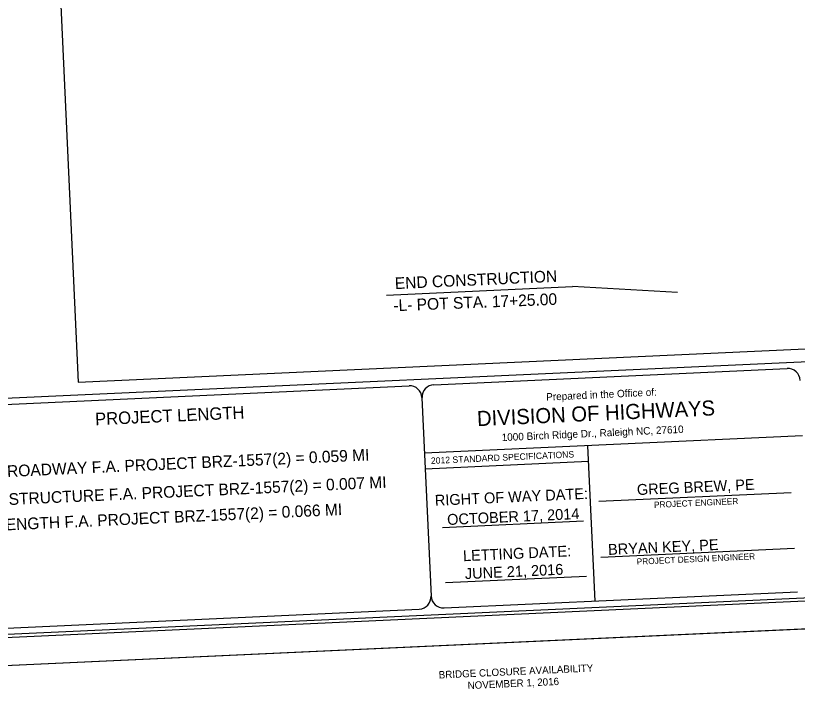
# Model space of a CAD drawing. Extents: x 1190067 to 1192950, y 891516 to 893460.
# Drawn here: x 1191189 to 1191693, y 892519 to 892960 of the extents above; entities that cross this region are included whole.
import ezdxf

# ---------------------------------------------------------------- set-up
doc = ezdxf.new("R2010")
doc.units = 0
for name, color, linetype in [('Prop DSN Text', 7, 'Continuous'), ('Scratch_Level_3', 7, 'Continuous'), ('Sheet Cutting Line CELL', 7, 'Continuous'), ('Sheet Data Field CELL', 7, 'Continuous'), ('Sheet Plot Border Inside CELL', 7, 'Continuous'), ('Sheet Plot Border Outside CELL', 7, 'Continuous'), ('Sheet Title CELL', 7, 'Continuous')]:
    doc.layers.add(name, color=color, linetype=linetype)

msp = doc.modelspace()

# ---------------------------------------------------------------- linework, layer by layer
at = {"layer": 'Prop DSN Text'}
for p in [(1191428.14, 892780.1), (1191615.64, 892781.74)]:
    msp.add_line(p, (1191548, 892785.58), dxfattribs=at)
at = {"layer": 'Scratch_Level_3'}
msp.add_lwpolyline([(1191229.35, 892723.98), (1191796.57, 892749.93), (1191776.92, 893179.4), (1191209.7, 893153.45)], close=True, dxfattribs=at)
at = {"layer": 'Sheet Cutting Line CELL'}
msp.add_line((1190689.54, 892518.96), (1192035.33, 892580.53), dxfattribs=at)
at = {"layer": 'Sheet Plot Border Inside CELL'}
msp.add_lwpolyline([(1190699.11, 892537.37), (1192030.91, 892598.3), (1191992.34, 893441.49), (1190660.53, 893380.56)], close=True, dxfattribs=at)
at = {"layer": 'Sheet Plot Border Outside CELL'}
msp.add_lwpolyline([(1191995.11, 893459.6), (1190649.32, 893398.03), (1190689.54, 892518.96), (1192035.33, 892580.53)], close=True, dxfattribs=at)
at = {"layer": 'Sheet Title CELL'}
for p, q in [((1190867.08, 892699.26), (1192001.9, 892751.18)), ((1191458.65, 892722.32), (1191686.41, 892732.74)), ((1191138.98, 892707.69), (1191442.67, 892721.58)), ((1191451.02, 892713.96), (1191456.87, 892586.1)), ((1191696.4, 892689.34), (1191452.66, 892678.2)), ((1191557.79, 892683.01), (1191562.37, 892582.92)), ((1191558.26, 892672.81), (1191453.12, 892668.01)), ((1191527.97, 892671.44), (1191527.97, 892671.44)), ((1191564.95, 892647.3), (1191688.94, 892652.96)), ((1191555.21, 892634.36), (1191464.3, 892630.2)), ((1191509.74, 892632.27), (1191509.74, 892632.27)), ((1191566.31, 892611.33), (1191691.18, 892617.04)), ((1191557.16, 892598.74), (1191466.25, 892594.58))]:
    msp.add_line(p, q, dxfattribs=at)
for points in [[(1190830.08, 892545.4), (1192012.84, 892599.51)], [(1191465.23, 892578.47), (1191692.99, 892588.88)], [(1191145.56, 892563.84), (1191449.25, 892577.73)]]:
    msp.add_lwpolyline(points, dxfattribs=at)
for centre, start, end in [((1191686.78, 892724.79), 2.6195, 92.6195), ((1191459.02, 892714.37), 92.6195, 182.6195), ((1191443.03, 892713.64), 2.6195, 92.6195), ((1191448.88, 892585.77), 272.6195, 2.6195), ((1191464.87, 892586.5), 182.6195, 272.6195)]:
    msp.add_arc(centre, 8, start, end, dxfattribs=at)

# ---------------------------------------------------------------- texts
at = {"layer": 'Prop DSN Text'}
for s, height, rotation, p in [('END CONSTRUCTION', 7.5, 2.5982, (1191433.66, 892783.93)), ('-L- POT STA. 17+25.00', 7.5, 2.2753, (1191432.69, 892769.67)), ('LENGTH ROADWAY F.A. PROJECT BRZ-1557(2) = 0.059 MI', 7.5, 2.6195, (1191140.28, 892660.87)), ('LENGTH STRUCTURE F.A. PROJECT BRZ-1557(2) = 0.007 MI', 7.5, 2.6195, (1191141.31, 892642.83)), ('TOTAL LENGTH F.A. PROJECT BRZ-1557(2) = 0.066 MI', 7.5, 2.6195, (1191142.2, 892626.59)), ('BRIDGE CLOSURE AVAILABILITY', 4.7239, 2.6195, (1191461.91, 892533.01)), ('NOVEMBER 1, 2016', 4.7239, 2.6195, (1191480.52, 892526.18))]:
    msp.add_text(s, height=height, rotation=rotation, dxfattribs=at).set_placement(p)
at = {"layer": 'Sheet Data Field CELL'}
for s, p in [('GREG BREW, PE               ', (1191589.72, 892651.23)), ('OCTOBER 17, 2014', (1191467.38, 892631.93)), ('       BRYAN KEY, PE        ', (1191552.93, 892611.81)), ('JUNE 21, 2016', (1191478.83, 892597.07))]:
    msp.add_text(s, height=7.0001, rotation=2.6195, dxfattribs=at).set_placement(p)
at = {"layer": 'Sheet Title CELL'}
for s, height, p in [('Prepared in the Office of:', 4.7995, (1191531.19, 892712.06)), ('DIVISION OF HIGHWAYS', 9.7498, (1191486.69, 892695.62)), ('PROJECT LENGTH', 7.9997, (1191240.49, 892696.2)), ('1000 Birch Ridge Dr., Raleigh NC, 27610', 4.8, (1191502.49, 892685.97)), ('2012 STANDARD SPECIFICATIONS', 4.16, (1191456.85, 892671.27)), ('RIGHT OF WAY DATE: ', 6.9998, (1191459.45, 892644.32)), ('PROJECT ENGINEER', 3.9996, (1191600.67, 892642.93)), ('LETTING DATE:', 6.9998, (1191477.63, 892608.59)), ('PROJECT DESIGN ENGINEER', 3.9996, (1191589.53, 892606.33))]:
    msp.add_text(s, height=height, rotation=2.6195, dxfattribs=at).set_placement(p)

doc.saveas('drawing.dxf')
